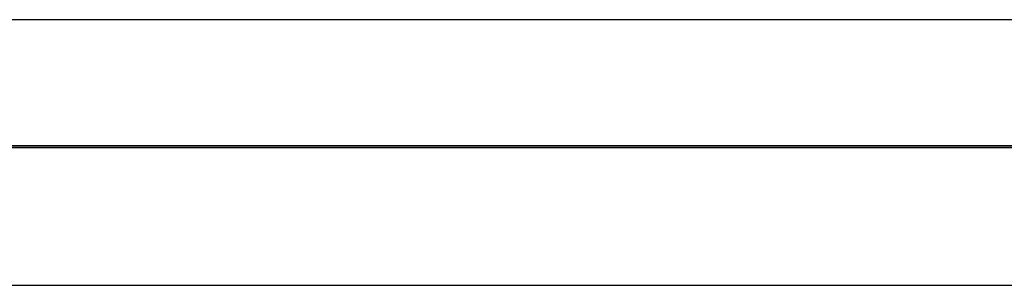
# Model space of a CAD drawing. Header units: inches. Extents: x 5 to 1128, y -85 to 748.
# Tile 368 of 656: x 577 to 663, y 156 to 179. Entities that reach past the tile are written whole.
import ezdxf

# ---------------------------------------------------------------- set-up
doc = ezdxf.new("R2010")
doc.units = ezdxf.units.IN
doc.header["$LTSCALE"] = 32
doc.header["$MEASUREMENT"] = 0
doc.layers.add('Visible (ANSI)', color=7, linetype='Continuous', lineweight=30)

msp = doc.modelspace()

# ---------------------------------------------------------------- linework, layer by layer
at = {"layer": 'Visible (ANSI)'}
for p, q in [((728.78063, 179.36817), (492.78063, 179.36817)), ((732.78063, 168.36817), (488.78063, 168.36817)), ((735.28063, 168.23367), (486.28063, 168.23367)), ((488.28063, 168.23367), (733.28063, 168.23367)), ((486.86313, 156.23367), (734.69813, 156.23367))]:
    msp.add_line(p, q, dxfattribs=at)

doc.saveas('drawing.dxf')
